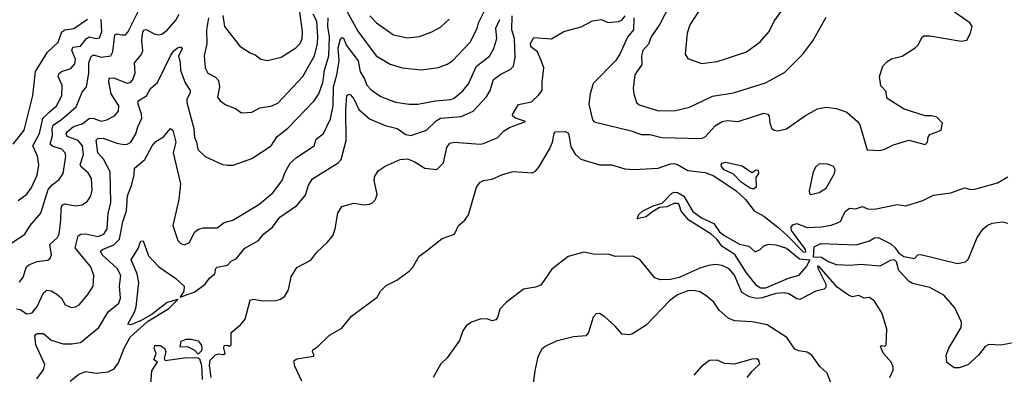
# Model space of a CAD drawing. Extents: x 1921360 to 2014538, y 768294 to 907744.
# Tile 264 of 412: x 1984763 to 1990455, y 832214 to 834263. Entities that reach past the tile are written whole.
import ezdxf

# ---------------------------------------------------------------- set-up
doc = ezdxf.new("R2010")
doc.units = 0

msp = doc.modelspace()

# ---------------------------------------------------------------- linework, layer by layer
at = {"layer": '0CON10XD'}
for points in [[(1988543.8, 834395), (1988463, 834237), (1988412.7, 834165), (1988397.8, 834122.2), (1988365.4, 834084.6), (1988357.9, 834055), (1988359.1, 834005), (1988320, 833945), (1988310, 833865), (1988313.3, 833835), (1988328.6, 833785), (1988345, 833770.6), (1988456.8, 833736.8), (1988555, 833739.1), (1988635, 833757.1), (1988768.7, 833821.3), (1988888.6, 833841.4), (1989075, 833899.5), (1989185, 833958.6), (1989290, 834065), (1989347.8, 834142.2), (1989425, 834278)], [(1984681.1, 832948.9), (1984793.3, 833025), (1984824.4, 833075), (1984885, 833145.7), (1984927, 833283), (1984950, 833310), (1984990.5, 833339.5), (1985014.5, 833375), (1985029.3, 833475), (1985026.8, 833495), (1985006.7, 833515), (1984955, 833530.2), (1984940, 833545), (1984952.2, 833595), (1984950.6, 833635), (1984956, 833654), (1985005, 833686.7), (1985089.4, 833760.6), (1985124.7, 833845.3), (1985148.9, 833875), (1985162.4, 833955), (1985163.1, 834015), (1985175, 834046.2), (1985185, 834057.5), (1985195, 834058.9), (1985235, 834047.6), (1985289.4, 834055), (1985301.8, 834078.2), (1985312.2, 834175), (1985325, 834181.9), (1985355, 834175.3), (1985375, 834176.8), (1985388.9, 834191.1), (1985465, 834345.4)], [(1985938.2, 834288.2), (1985947.5, 834225), (1986035, 834110), (1986095, 834072), (1986125, 834060), (1986156.7, 834035), (1986195, 834027.5), (1986275, 834047.8), (1986359.5, 834100.5), (1986384.1, 834125), (1986395.2, 834155), (1986397.7, 834195), (1986379.4, 834335)], [(1986630.9, 834355), (1986717.4, 834197.4), (1986823.1, 834055), (1986905, 834005.5), (1986975, 833984.5), (1987085, 833973.5), (1987185, 833988.1), (1987233.5, 834006.5), (1987265, 834026), (1987367, 834133)], [(1988695, 834322), (1988637, 834233), (1988621.5, 834185), (1988610.8, 834065), (1988625, 834040), (1988705, 834010.8), (1988795, 834022.2), (1988843.3, 834036.7), (1988965, 834077.5), (1989043.8, 834136.2), (1989095, 834196), (1989125.6, 834255), (1989211.4, 834375)], [(1984745, 832592.2), (1984765, 832589.6), (1984805, 832563.8), (1984835, 832569.4), (1984865, 832605.7), (1984900.9, 832685), (1984919.5, 832700.5), (1984945, 832696.5), (1984978.2, 832678.2), (1985004.3, 832655), (1985025.8, 832615.8), (1985061.2, 832601.2), (1985085, 832604.2), (1985106, 832615), (1985157.1, 832675), (1985187, 832723), (1985190.9, 832785), (1985174.5, 832835), (1985126.1, 832893.9), (1985084.1, 832945), (1985101.2, 833015), (1985115.8, 833024.2), (1985145, 833026.2), (1985215, 833011), (1985249.6, 833025), (1985268.4, 833055), (1985274.4, 833145), (1985290.3, 833205), (1985285.8, 833385), (1985247.2, 833457.2), (1985214.7, 833495), (1985205, 833568), (1985215, 833577.3), (1985245, 833579.7), (1985325, 833550), (1985365, 833543.1), (1985385.2, 833544.8), (1985405, 833556.4), (1985435, 833603.1), (1985445.3, 833644.7), (1985468.3, 833695), (1985467.8, 833717.8), (1985447.2, 833775), (1985448.5, 833795), (1985496.2, 833823.8), (1985519.5, 833865), (1985560.2, 833899.8), (1985635, 834053.8), (1985655, 834084), (1985675, 834100.8), (1985695, 834106), (1985702, 834095), (1985681.1, 834055), (1985690.9, 834015), (1985692.2, 833972.2), (1985719.4, 833899.4), (1985748.4, 833855), (1985748.6, 833841.4), (1985730.3, 833805), (1985730, 833785), (1985770, 833635), (1985772.9, 833585), (1985785.6, 833555), (1985792.6, 833512.6), (1985835, 833472.9), (1985935, 833427.5), (1985965, 833422.5), (1985996.8, 833423.2), (1986105, 833461.9), (1986215.9, 833534.1), (1986252.2, 833587.8), (1986313.8, 833636.2), (1986466.2, 833793.8), (1986492, 833835), (1986515, 833900.8), (1986521.3, 833938.7), (1986523.7, 833965), (1986550.3, 834055), (1986554.5, 834164.5), (1986543.8, 834225), (1986545.8, 834275)], [(1984762.7, 832747.3), (1984782.7, 832775), (1984801.8, 832835), (1984815, 832847.5), (1984865, 832865.5), (1984925, 832874.3), (1984940, 832885), (1984946.7, 832905), (1984937.5, 832965), (1984981.1, 833005), (1984990.8, 833025), (1985001.9, 833105), (1985002, 833175), (1985008.3, 833191.7), (1985025, 833199.1), (1985085, 833186.9), (1985125, 833193.3), (1985155, 833214.4), (1985174.6, 833245), (1985181.2, 833278.8), (1985177.5, 833345), (1985159.3, 833379.3), (1985120.8, 833410.8), (1985112.5, 833425), (1985132, 833485), (1985126.7, 833535), (1985100.4, 833565), (1985038, 833588), (1985031.9, 833605), (1985036.6, 833615), (1985075, 833645.8), (1985125, 833662.6), (1985165, 833692.7), (1985185, 833695.3), (1985235, 833676.4), (1985266.1, 833683.9), (1985312, 833708), (1985333.6, 833735), (1985335.4, 833765), (1985291.2, 833835), (1985277.5, 833905), (1985280.8, 833925), (1985305, 833927.5), (1985385, 833896.7), (1985405, 833903.1), (1985416.1, 833913.9), (1985430.2, 833955), (1985426.4, 834015), (1985465, 834061.1), (1985475.7, 834084.3), (1985468.5, 834145), (1985475.8, 834194.2), (1985485, 834205.4), (1985495, 834206.8), (1985545, 834179.2), (1985565, 834175.8), (1985585, 834179.7), (1985615, 834202.3), (1985665, 834261.2), (1985684.7, 834295)], [(1985054.7, 832175), (1985105, 832216.1), (1985145, 832229.7), (1985205, 832221.1), (1985275, 832227.9), (1985309.2, 832245), (1985335, 832280), (1985366.9, 832365), (1985400.8, 832429.2), (1985501.5, 832518.5), (1985625.6, 832595), (1985676.4, 832646.4), (1985615, 832628.5), (1985528, 832562), (1985465.5, 832524.5), (1985405, 832500), (1985389.2, 832505), (1985426, 832574), (1985435.9, 832605), (1985451, 832745), (1985442.4, 832795), (1985407.8, 832875), (1985450, 832945), (1985458.8, 832975), (1985465, 832983.3), (1985476.2, 832985), (1985508, 832898), (1985567.8, 832835), (1985665, 832767.3), (1985713.8, 832723.8), (1985711.5, 832695), (1985690.8, 832660.8), (1985775, 832690.5), (1985835.6, 832735), (1985860.2, 832769.8), (1985891.4, 832795), (1985896.7, 832825), (1985905, 832833.3), (1985964, 832845), (1985985, 832868.1), (1986016.1, 832883.9), (1986065, 832943.3), (1986143.4, 832986.6), (1986172.1, 833025), (1986225.4, 833065), (1986267.6, 833122.4), (1986365, 833190.5), (1986415, 833249.2), (1986432.8, 833307.2), (1986456.4, 833343.6), (1986605, 833436.7), (1986621.5, 833455), (1986649.8, 833565), (1986649.4, 833745), (1986653.6, 833825), (1986665, 833832.9), (1986675, 833829.4), (1986695, 833805.7), (1986724.6, 833745), (1986785, 833690.4), (1986875, 833651.1), (1986945, 833635.2), (1986995, 833600.4), (1987025, 833593.3), (1987115, 833624.6), (1987170.4, 833679.6), (1987195, 833695.2), (1987315, 833704.1), (1987385, 833734.7), (1987462.6, 833817.4), (1987482.1, 833855), (1987502.3, 833917.7), (1987545, 833948.8), (1987599.2, 833975), (1987617.8, 833995), (1987628.2, 834045), (1987622.9, 834155), (1987608.9, 834205), (1987609.3, 834285)], [(1985855.2, 834275), (1985842.5, 834205), (1985844.6, 834124.6), (1985829.1, 834055), (1985834.4, 833985), (1985850.8, 833955), (1985895, 833930.5), (1985912.4, 833912.4), (1985919.1, 833875), (1985906, 833815), (1985921.2, 833795), (1985955, 833771.4), (1986009.8, 833749.8), (1986046.1, 833726.1), (1986105, 833729.4), (1986151.2, 833755), (1986215, 833763.3), (1986255, 833781.1), (1986400.5, 833935), (1986467.4, 834055), (1986484.8, 834125), (1986486, 834164), (1986480, 834255), (1986459.3, 834295)], [(1985870, 832195), (1985860, 832265), (1985863.8, 832296.2), (1985895, 832327.5), (1985915, 832332.5), (1985941.7, 832328.3), (1985950, 832335), (1985942.5, 832365), (1985945, 832380), (1985965, 832382.5), (1985975, 832377.5), (1985986.1, 832383.9), (1985986.2, 832455), (1986039.8, 832500.2), (1986067.4, 832532.6), (1986095, 832643.3), (1986115, 832648), (1986169.1, 832639.1), (1986245, 832640.6), (1986271.7, 832648.3), (1986296, 832665), (1986317.4, 832702.6), (1986333.1, 832776.9), (1986365, 832832), (1986446.4, 832873.6), (1986480.3, 832919.7), (1986540, 832975), (1986572.9, 833015), (1986586.9, 833055), (1986602.7, 833145), (1986625, 833184.3), (1986695, 833203.3), (1986755, 833192.9), (1986785, 833198), (1986805, 833208), (1986820, 833225), (1986830, 833255), (1986812.9, 833335), (1986814.6, 833355), (1986835, 833389.5), (1986875, 833417.2), (1986962.5, 833455), (1987005, 833458.9), (1987043.3, 833443.3), (1987105, 833405.6), (1987175, 833398), (1987213.6, 833436.4), (1987232.2, 833525), (1987249.4, 833550.6), (1987275, 833555.4), (1987425, 833544.2), (1987445, 833548.8), (1987527, 833583), (1987560.9, 833619.1), (1987595, 833641.1), (1987687.5, 833675), (1987628.8, 833695), (1987613.8, 833705), (1987611.2, 833715), (1987647, 833773), (1987722, 833788), (1987765, 833828.8), (1987782.9, 833855), (1987782.7, 833902.7), (1987793.3, 833985), (1987777.9, 834027.9), (1987756.8, 834076.8), (1987717.4, 834107.4), (1987716.9, 834125), (1987735, 834161.1), (1987837, 834153), (1987908.9, 834195), (1988008.1, 834221.9), (1988075, 834257.1), (1988123.9, 834263.9), (1988165, 834246.7), (1988225, 834253.3), (1988245, 834262.5), (1988264.1, 834285.9)], [(1986787.1, 834285), (1986825.9, 834245.9), (1986925, 834175.6), (1987005, 834158.2), (1987075, 834165.5), (1987145, 834192.5), (1987195, 834220), (1987245, 834265.6)], [(1987367, 834133), (1987407.8, 834212.2), (1987416.2, 834245), (1987450, 834315)], [(1988314, 834274), (1988311.6, 834205), (1988277.7, 834162.3), (1988232.9, 834065), (1988207.7, 834025), (1988078.1, 833895), (1988060.9, 833835), (1988053.8, 833775), (1988074.4, 833685), (1988083.7, 833673.7), (1988298.8, 833621.2), (1988355, 833599.3), (1988405, 833599.8), (1988475, 833581.9), (1988705, 833577.3), (1988725, 833586.9), (1988785, 833652.7), (1988824.7, 833675.3), (1988855, 833680.9), (1988917.5, 833675), (1989065, 833722.5), (1989087.1, 833717.1), (1989096.7, 833706.7), (1989100, 833665), (1989112, 833635), (1989125, 833624.2), (1989145, 833620.6), (1989195, 833633.5), (1989305, 833710), (1989375, 833748), (1989425, 833758), (1989485, 833749.5), (1989545, 833728.2), (1989606.2, 833675), (1989619.2, 833655), (1989662, 833512), (1989735, 833508), (1989764.3, 833515.7), (1989815, 833541.2), (1989902.5, 833567.5), (1989997, 833543), (1990010.8, 833555), (1990015.6, 833585), (1990025, 833599.2), (1990090, 833625), (1990097.5, 833665), (1990065, 833700), (1990035, 833708.8), (1989997, 833707), (1989875.9, 833745.9), (1989778, 833808), (1989769.5, 833849.5), (1989741.1, 833881.1), (1989734.2, 833935), (1989752.5, 833995), (1989778.8, 834021.2), (1989802.4, 834037.6), (1989865, 834051.9), (1989938.9, 834101.1), (1989959.3, 834120.7), (1989979.1, 834160.9), (1989990.4, 834169.6), (1990025, 834170.8), (1990205, 834140), (1990238.8, 834145), (1990258.8, 834185), (1990269.2, 834225), (1990255.5, 834245), (1990167.3, 834307.3)], [(1984726.2, 833545), (1984788.2, 833625), (1984839.1, 833825), (1984854.4, 833965), (1984924.6, 834075), (1984985, 834134.4), (1985006.7, 834193.3), (1985025, 834203.9), (1985076.9, 834213.1), (1985154.5, 834265.5)], [(1984755, 833217.7), (1984803.5, 833255), (1984830.1, 833289.9), (1984864.2, 833365), (1984874.1, 833425), (1984865.3, 833475), (1984838.3, 833535), (1984876.8, 833605), (1984896.9, 833693.1), (1984932.3, 833727.7), (1984975.3, 833765), (1985006.8, 833823.2), (1985008.8, 833885), (1984986, 833935), (1984989.2, 833950.8), (1985005, 833963.2), (1985059.1, 833980.9), (1985082.3, 834007.7), (1985085.5, 834035), (1985064.8, 834085), (1985070.4, 834105), (1985115, 834111.1), (1985146.6, 834153.4), (1985165, 834165.2), (1985205.4, 834154.6), (1985225, 834159.4), (1985237.1, 834195), (1985233.5, 834265)], [(1984862.4, 832187.6), (1984900.4, 832239.6), (1984908.6, 832271.4), (1984856.7, 832385), (1984850.3, 832439.7), (1984865, 832449.7), (1984900.4, 832450.4), (1984945, 832411.8), (1985015, 832390.8), (1985065, 832390), (1985115, 832398.8), (1985220.6, 832485), (1985274.6, 832575), (1985336.4, 832625), (1985346.1, 832655), (1985340.5, 832725), (1985348.2, 832785), (1985325.9, 832825), (1985240, 832905), (1985230.9, 832925), (1985241.1, 832935), (1985307.8, 832962.2), (1985339.2, 832995), (1985358.9, 833095), (1985381.1, 833158.9), (1985386.7, 833245), (1985410.4, 833305), (1985424.4, 833365), (1985426.2, 833405), (1985486.5, 833455), (1985529.4, 833535), (1985550.9, 833559.1), (1985594.2, 833585.8), (1985635, 833633.8), (1985647.8, 833625), (1985665.3, 833555), (1985650, 833495), (1985691.8, 833315), (1985682.9, 833225), (1985648.6, 833075), (1985677.9, 832987.9), (1985695, 832970), (1985715, 832963.3), (1985745, 832976), (1985774, 833035), (1985797.3, 833052.7), (1985825, 833060.8), (1985905, 833060.8), (1985945, 833092), (1985995, 833104.2), (1986144.6, 833195.4), (1986226.6, 833263.4), (1986281.1, 833335), (1986297.1, 833382.9), (1986325.9, 833434.1), (1986363.3, 833466.7), (1986465.9, 833534.1), (1986476.9, 833573.1), (1986520, 833605), (1986559, 833691), (1986575.6, 833765), (1986576.6, 833875), (1986596.5, 833945), (1986609.1, 834025), (1986605, 834100), (1986615, 834144.2), (1986625, 834160), (1986635, 834156.9), (1986651.8, 834115), (1986718.9, 834025), (1986732.2, 833962.2), (1986754.7, 833925), (1986769.1, 833885), (1986795, 833857.9), (1986850.5, 833820.5), (1986935, 833786.7), (1987015, 833774.5), (1987065, 833775.4), (1987165, 833794.7), (1987255, 833801.6), (1987275, 833809.2), (1987325, 833851.5), (1987358, 833892), (1987404.8, 833995.2), (1987478.3, 834051.7), (1987503.9, 834096.1), (1987521.2, 834155), (1987515.9, 834215), (1987538.3, 834265)], [(1986393.3, 832175), (1986352.5, 832265), (1986350, 832295), (1986365, 832304), (1986461.7, 832318.3), (1986465.8, 832325), (1986456, 832345), (1986458, 832355), (1986487.1, 832375), (1986555, 832440), (1986625, 832480), (1986680.4, 832549.6), (1986829.7, 832660.3), (1986848.8, 832695), (1986881.8, 832728.2), (1986942.6, 832757.4), (1987015, 832809.4), (1987036.2, 832833.8), (1987072.9, 832897.1), (1987113.7, 832925), (1987205, 832999.6), (1987277.5, 833025), (1987300.6, 833075), (1987335.5, 833105), (1987358.5, 833135), (1987404.1, 833295.9), (1987424.7, 833325.3), (1987445, 833334.5), (1987495, 833342.3), (1987555, 833369.4), (1987615, 833386.2), (1987725, 833378.6), (1987745, 833388), (1987765, 833412), (1987825.5, 833515), (1987843.1, 833555), (1987852, 833605), (1987861.2, 833615), (1987916.7, 833616.7), (1987935, 833607.8), (1987948.8, 833528.8), (1987975, 833486.9), (1988007.7, 833457.7), (1988115, 833424.5), (1988185, 833425.6), (1988261.9, 833401.9), (1988315, 833397.5), (1988455, 833405.3), (1988525, 833430), (1988545, 833431.6), (1988566.5, 833426.5), (1988625, 833391.1), (1988725, 833380), (1988775, 833360.5), (1988905.1, 833275.1), (1988959.5, 833225), (1989009.2, 833159.2), (1989065, 833127.3), (1989145, 833064.8), (1989198.8, 833018.8), (1989295, 832920.7), (1989307.4, 832922.6), (1989305.2, 832935), (1989225.8, 833045), (1989223.3, 833065), (1989232.7, 833077.3), (1989256.4, 833086.4), (1989315, 833062.9), (1989397.4, 833067.4), (1989453.8, 833076.2), (1989490.9, 833089.1), (1989510, 833100), (1989516.1, 833113.9), (1989535, 833156), (1989560, 833175), (1989595, 833171.4), (1989634.5, 833184.5), (1989665, 833170.6), (1989705, 833169.2), (1989835, 833195.7), (1989885, 833187.5), (1989985, 833219.2), (1990045, 833250), (1990145, 833262.5), (1990225, 833292), (1990262.3, 833282.3), (1990285, 833284.3), (1990415, 833320.8), (1990475, 833355.7)], [(1989005, 833284.7), (1988985, 833290), (1988934.7, 833325), (1988890.2, 833370.2), (1988835.3, 833395), (1988820.4, 833415), (1988818.1, 833425), (1988824, 833435), (1988845, 833440.6), (1988938.8, 833418.8), (1988995, 833380), (1989020, 833395), (1989033, 833393), (1989033.3, 833375), (1989018.6, 833351.4), (1989020, 833295), (1989005, 833284.7)], [(1989335, 833252.5), (1989385, 833265.8), (1989425, 833289.2), (1989474.2, 833375), (1989478, 833395), (1989466.7, 833415), (1989435, 833428.6), (1989405, 833430.6), (1989382.2, 833427.8), (1989365, 833413.8), (1989350, 833385), (1989327.5, 833275), (1989328.3, 833258.3), (1989335, 833252.5)], [(1989045, 832711.7), (1989025, 832726.1), (1988965, 832800), (1988897.1, 832907.1), (1988823.1, 832953.1), (1988793.6, 832995), (1988760, 833025), (1988630.5, 833105), (1988587.5, 833157.5), (1988575, 833193.3), (1988565, 833200.8), (1988545, 833200.6), (1988505, 833182.5), (1988462.7, 833177.3), (1988415, 833150), (1988385.3, 833124.7), (1988332.3, 833112.3), (1988342.8, 833137.2), (1988363.8, 833156.2), (1988425, 833187.1), (1988476.9, 833203.1), (1988531.3, 833258.7), (1988545, 833266.2), (1988565, 833265.4), (1988603.1, 833243.1), (1988655.3, 833155.3), (1988705, 833119.4), (1988775, 833086), (1988808.4, 833038.4), (1988838.8, 833015), (1988925, 832967.1), (1988977.5, 832955), (1989015, 832922.5), (1989043.6, 832936.4), (1989065, 832956.7), (1989094.2, 832965.8), (1989135, 832962.9), (1989195, 832943.1), (1989271.2, 832881.2), (1989330.9, 832875), (1989311, 832839), (1989265, 832784.4), (1989205, 832768.7), (1989075, 832712), (1989045, 832711.7)], [(1990515, 832397.8), (1990435, 832383.1), (1990365, 832385.7), (1990344.6, 832375.4), (1990305.8, 832325), (1990245, 832270), (1990195, 832251.2), (1990165, 832252.5), (1990123, 832283), (1990118.8, 832325), (1990134.4, 832365), (1990206, 832485), (1990208, 832515), (1990168.5, 832598.5), (1990105, 832671.1), (1990025, 832716), (1989925, 832738.9), (1989905, 832750), (1989846.1, 832815), (1989832.7, 832865), (1989820.8, 832875), (1989795, 832871.4), (1989735, 832839.5), (1989625, 832848.4), (1989565, 832842.2), (1989485, 832847.7), (1989435, 832867.1), (1989398.9, 832888.9), (1989351.4, 832891.4), (1989355, 832951.2), (1989395, 832969.8), (1989597.8, 832962.2), (1989675, 832986.5), (1989705, 833003.3), (1989725.3, 833005.3), (1989799.1, 832969.1), (1989825, 832945.7), (1989844.6, 832914.6), (1989874.4, 832894.4), (1989935, 832884.1), (1989955, 832905.6), (1989973.4, 832906.6), (1990185, 832854.5), (1990230, 832865), (1990248.3, 832881.7), (1990298.1, 833005), (1990332, 833055), (1990356, 833075), (1990385, 833087.5), (1990445, 833094.6), (1990475, 833088.5)], [(1989794, 832195), (1989811.7, 832238.3), (1989812.9, 832255), (1989802.4, 832282.4), (1989756.7, 832335), (1989740, 832375), (1989745, 832380), (1989765, 832377.5), (1989772.5, 832385), (1989776.7, 832475), (1989748.1, 832565), (1989705, 832636.2), (1989675, 832658), (1989645, 832653.8), (1989615, 832670), (1989575, 832662.5), (1989555, 832671.4), (1989488, 832718), (1989385, 832837.8), (1989375, 832840), (1989377.7, 832827.7), (1989423.3, 832735), (1989424.1, 832715.9), (1989414.2, 832705.8), (1989365, 832695.6), (1989272.6, 832647.4), (1989255, 832650), (1989209, 832679), (1989185, 832685.2), (1989135, 832681), (1989055, 832656.5), (1989023, 832653), (1988982.3, 832662.3), (1988937.7, 832687.7), (1988895, 832787.3), (1988865, 832823.8), (1988825, 832842.8), (1988785, 832848), (1988745, 832842.4), (1988695, 832827.1), (1988575, 832773.2), (1988525, 832761.8), (1988465, 832759.4), (1988435, 832771.2), (1988347.9, 832877.9), (1988307.3, 832897.3), (1988205.8, 832895.8), (1988165, 832909.2), (1988087.1, 832907.1), (1988025, 832920.8), (1987933.3, 832895), (1987838.8, 832821.2), (1987775, 832730), (1987745, 832717.1), (1987675, 832706.2), (1987575, 832630), (1987539.5, 832590.5), (1987525, 832543.3), (1987515, 832529.2), (1987495, 832524.2), (1987464.4, 832534.4), (1987425, 832533.6), (1987374.8, 832515.2), (1987344.4, 832495), (1987324.4, 832465), (1987305, 832408.8), (1987235, 832308.8), (1987197.5, 832275), (1987152.5, 832195)], [(1989474.6, 832105), (1989430.6, 832220.6), (1989389.1, 832259.1), (1989342.5, 832325), (1989315, 832341.4), (1989265, 832350.5), (1989245, 832360), (1989197.8, 832427.8), (1989085, 832500.5), (1988998.3, 832518.3), (1988895, 832524), (1988858.7, 832538.7), (1988806.5, 832585), (1988775, 832631.4), (1988730.5, 832670.5), (1988695, 832690), (1988658.3, 832698.3), (1988625, 832697.1), (1988565, 832673.2), (1988520.7, 832640.7), (1988385, 832498), (1988305, 832448), (1988285, 832442), (1988245, 832446.2), (1988204, 832495), (1988145.8, 832545.8), (1988115, 832566.2), (1988095, 832563.3), (1988078.8, 832545), (1988052, 832455), (1988035, 832436.2), (1987965, 832430), (1987864.3, 832405.7), (1987800, 832375), (1987780.9, 832359.1), (1987758.1, 832315), (1987740.6, 832235), (1987724.3, 832105)], [(1985795, 832330), (1985775, 832352.5), (1985735, 832372.5), (1985691.7, 832371.7), (1985697.5, 832405), (1985725, 832417.5), (1985755, 832417.5), (1985795, 832407.5), (1985812.5, 832385), (1985816.7, 832365), (1985815, 832350), (1985795, 832330)], [(1985516.9, 832105), (1985526.5, 832235), (1985560, 832285), (1985538.3, 832298.3), (1985552.5, 832335), (1985540, 832365), (1985545, 832380), (1985575, 832380), (1985600, 832365), (1985607.5, 832345), (1985597.5, 832305), (1985604.4, 832294.4), (1985729.1, 832310.9), (1985795, 832310), (1985803.3, 832303.3), (1985814.2, 832265), (1985818, 832185)], [(1988968.8, 832195), (1988997.3, 832232.7), (1989041.2, 832275), (1989036.7, 832295), (1989025, 832303.3), (1988995, 832301.2), (1988895, 832272), (1988837.7, 832277.7), (1988795, 832296), (1988750, 832295), (1988701.7, 832258.3), (1988659.7, 832210.3)]]:
    msp.add_lwpolyline(points, dxfattribs=at)

doc.saveas('drawing.dxf')
